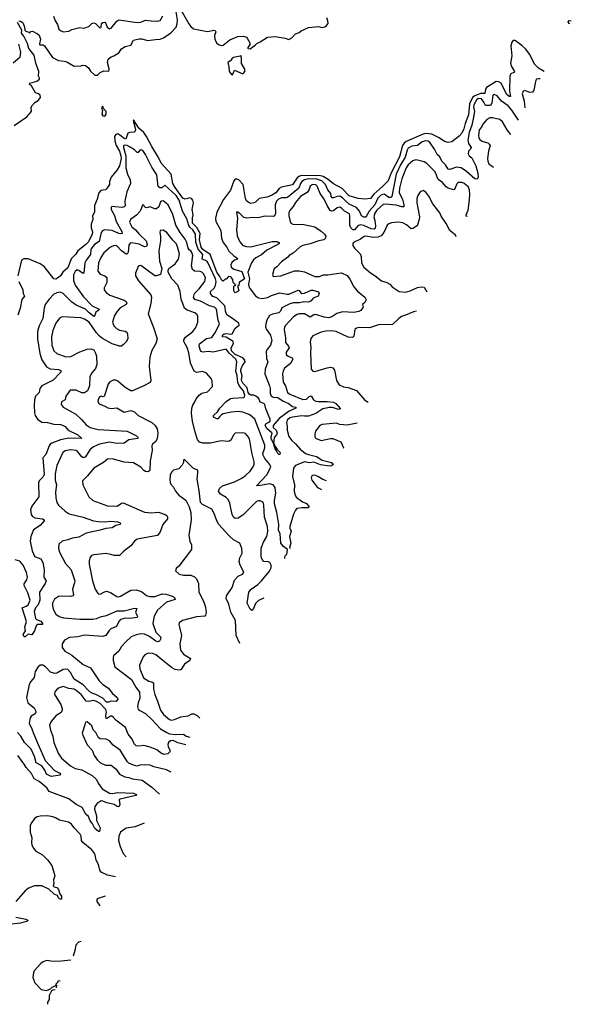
# Model space of a CAD drawing. Extents: x 2133461 to 2293071, y 753526 to 916327.
# Tile 389 of 459: x 2271565 to 2277527, y 854184 to 864837. Entities that reach past the tile are written whole.
import ezdxf

# ---------------------------------------------------------------- set-up
doc = ezdxf.new("R2010")
doc.units = 0

msp = doc.modelspace()

# ---------------------------------------------------------------- linework, layer by layer
at = {"layer": '0CON10XD'}
for points in [[(2271616, 864756), (2271620, 864725), (2271632, 864712), (2271662, 864702), (2271675, 864690), (2271682, 864708), (2271705, 864712), (2271758, 864685), (2271775, 864668), (2271791, 864625), (2271780, 864575), (2271783, 864565), (2271815, 864566), (2271834, 864555), (2271919, 864429), (2271985, 864394), (2272045, 864390), (2272075, 864381), (2272155, 864334), (2272225, 864338), (2272245, 864346), (2272275, 864340), (2272308, 864315), (2272330, 864280), (2272377, 864237), (2272405, 864238), (2272436, 864264), (2272475, 864284), (2272530, 864280), (2272532, 864305), (2272515, 864375), (2272521, 864409), (2272555, 864437), (2272584, 864446), (2272635, 864480), (2272665, 864520), (2272704, 864546), (2272765, 864562), (2272795, 864616), (2272855, 864630), (2272885, 864629), (2272945, 864613), (2273034, 864624), (2273085, 864628), (2273118, 864642), (2273199, 864695), (2273255, 864755), (2273266, 864794), (2273270, 864835), (2273253, 864943)], [(2273305, 864942), (2273392, 864792), (2273415, 864763), (2273445, 864739), (2273595, 864709), (2273662, 864722), (2273679, 864719), (2273686, 864705), (2273672, 864665), (2273674, 864625), (2273692, 864585), (2273715, 864569), (2273745, 864559), (2273765, 864561), (2273835, 864618), (2273885, 864642), (2273924, 864654), (2273985, 864659), (2274015, 864648), (2274025, 864638), (2274052, 864585), (2274052, 864568), (2274030, 864535), (2274030, 864525), (2274055, 864523), (2274112, 864565), (2274129, 864581), (2274165, 864597), (2274245, 864649), (2274325, 864654), (2274435, 864638), (2274475, 864624), (2274505, 864641), (2274545, 864684), (2274585, 864697), (2274608, 864715), (2274685, 864753), (2274795, 864762), (2274835, 864752), (2274875, 864763), (2274898, 864795), (2274896, 864825), (2274884, 864856)], [(2271557, 864823), (2271575, 864822), (2271592, 864812), (2271601, 864801), (2271616, 864756)], [(2271929, 864875), (2271948, 864825), (2271974, 864785), (2271988, 864735), (2272005, 864719), (2272035, 864706), (2272095, 864713), (2272130, 864730), (2272215, 864754), (2272255, 864746), (2272285, 864751), (2272315, 864766), (2272344, 864796), (2272365, 864803), (2272385, 864797), (2272435, 864744), (2272444, 864756), (2272451, 864795), (2272465, 864806), (2272485, 864809), (2272496, 864796), (2272509, 864755), (2272535, 864738), (2272555, 864746), (2272615, 864822), (2272635, 864834), (2272835, 864807), (2272875, 864811), (2272925, 864831), (2272985, 864825), (2273055, 864820), (2273082, 864828), (2273112, 864878)], [(2277510, 864793), (2277502, 864795), (2277493, 864815), (2277505, 864829), (2277527, 864825)], [(2271506, 863694), (2271642, 863785), (2271692, 863845), (2271690, 863885), (2271697, 863905), (2271728, 863942), (2271765, 863963), (2271790, 863995), (2271785, 864020), (2271768, 864035), (2271737, 864047), (2271693, 864123), (2271670, 864135), (2271675, 864150), (2271749, 864171), (2271780, 864195), (2271780, 864205), (2271770, 864225), (2271773, 864275), (2271738, 864365), (2271722, 864452), (2271664, 864525), (2271651, 864581), (2271610, 864660), (2271585, 864690), (2271587, 864725), (2271542, 864805)], [(2277235, 864277), (2277171, 864311), (2277132, 864352), (2277074, 864465), (2277035, 864517), (2276995, 864556), (2276935, 864602), (2276915, 864613), (2276898, 864612), (2276883, 864595), (2276874, 864555), (2276884, 864445), (2276869, 864365), (2276879, 864329), (2276913, 864275), (2276906, 864265), (2276875, 864253), (2276862, 864228), (2276860, 864065), (2276870, 864005), (2276855, 864006), (2276825, 864032), (2276769, 864149), (2276745, 864164), (2276715, 864168), (2276609, 864105), (2276599, 864085), (2276592, 864038), (2276545, 864039), (2276485, 864015), (2276460, 863995), (2276428, 863925), (2276415, 863809), (2276380, 863715), (2276365, 863657), (2276345, 863610), (2276315, 863576), (2276236, 863514), (2276195, 863507), (2276155, 863520), (2276098, 863558), (2276019, 863599), (2275955, 863606), (2275925, 863598), (2275741, 863519), (2275719, 863501), (2275701, 863475), (2275670, 863355), (2275580, 863180), (2275548, 863092), (2275485, 863033), (2275392, 862948), (2275355, 862904), (2275295, 862896), (2275225, 862902), (2275125, 862932), (2275050, 863010), (2274955, 863060), (2274898, 863108), (2274845, 863142), (2274815, 863149), (2274615, 863153), (2274591, 863145), (2274565, 863126), (2274515, 863049), (2274395, 863025), (2274371, 863009), (2274332, 862965), (2274285, 862934), (2274235, 862916), (2274155, 862902), (2274115, 862864), (2274095, 862854), (2274065, 862850), (2274045, 862855), (2274017, 862877), (2274005, 862904), (2273982, 863055), (2273935, 863104), (2273915, 863112), (2273895, 863111), (2273879, 863095), (2273845, 862993), (2273769, 862891), (2273695, 862755), (2273682, 862685), (2273685, 862655), (2273739, 862555), (2273748, 862472), (2273763, 862425), (2273803, 862375), (2273824, 862334), (2273881, 862281), (2273922, 862255), (2273916, 862245), (2273886, 862234), (2273859, 862211), (2273846, 862185), (2273849, 862159), (2273878, 862138), (2273965, 862112), (2273994, 862035), (2273938, 861992), (2273935, 861962), (2273920, 861955), (2273932, 861908), (2273923, 861897), (2273895, 861883), (2273885, 861890), (2273881, 861905), (2273880, 861955), (2273900, 861965), (2273873, 861993), (2273868, 862025), (2273846, 862056), (2273823, 862057), (2273795, 862030), (2273785, 862030), (2273765, 862008), (2273745, 862024), (2273729, 862059), (2273695, 862107), (2273623, 862295), (2273545, 862349), (2273526, 862375), (2273507, 862455), (2273516, 862525), (2273478, 862588), (2273432, 862635), (2273431, 862695), (2273439, 862725), (2273429, 862785), (2273442, 862855), (2273435, 862885), (2273421, 862901), (2273405, 862908), (2273355, 862896), (2273330, 862905), (2273245, 863022), (2273220, 863065), (2273203, 863165), (2273093, 863283), (2273066, 863346), (2272994, 863465), (2272937, 863575), (2272907, 863617), (2272853, 863663), (2272795, 863753), (2272791, 863745), (2272814, 863665), (2272815, 863645), (2272805, 863620), (2272755, 863617), (2272735, 863608), (2272713, 863545), (2272695, 863550), (2272649, 863589), (2272625, 863601), (2272605, 863595), (2272590, 863575), (2272594, 863525), (2272607, 863477), (2272643, 863415), (2272658, 863365), (2272660, 863335), (2272642, 863255), (2272619, 863211), (2272555, 863135), (2272536, 863086), (2272534, 863055), (2272505, 863006), (2272492, 862998), (2272442, 862988), (2272419, 862965), (2272402, 862895), (2272375, 862825), (2272374, 862755), (2272351, 862715), (2272355, 862675), (2272338, 862625), (2272338, 862585), (2272351, 862541), (2272350, 862515), (2272309, 862435), (2272281, 862405), (2272192, 862338), (2272170, 862300), (2272122, 862248), (2272085, 862153), (2272030, 862105), (2272006, 862064), (2271985, 862046), (2271955, 862031), (2271935, 862033), (2271828, 862168), (2271786, 862196), (2271655, 862251), (2271609, 862251), (2271585, 862235), (2271544, 862064)], [(2271495, 864371), (2271570, 864435), (2271576, 864484), (2271555, 864573)], [(2273865, 864240), (2273885, 864290), (2273975, 864252), (2273988, 864262), (2274002, 864285), (2273995, 864310), (2273963, 864363), (2273962, 864425), (2273955, 864450), (2273948, 864442), (2273875, 864429), (2273857, 864415), (2273845, 864392), (2273814, 864375), (2273826, 864326), (2273830, 864275), (2273854, 864244), (2273865, 864240)], [(2277192, 864197), (2277171, 864199), (2277148, 864192), (2277135, 864152), (2277122, 864075), (2277108, 864052), (2277079, 864049), (2277025, 864071), (2277005, 864064), (2276997, 864035), (2277017, 863955), (2277025, 863882)], [(2276955, 863751), (2276885, 863860), (2276845, 863904), (2276774, 863954), (2276725, 864014), (2276695, 864029), (2276679, 864021), (2276668, 863935), (2276655, 863907), (2276599, 863909), (2276582, 863945), (2276555, 863982), (2276525, 863984), (2276505, 863974), (2276474, 863915), (2276471, 863895), (2276480, 863845), (2276468, 863765), (2276453, 863695), (2276424, 863615), (2276410, 863535), (2276416, 863496), (2276445, 863455), (2276439, 863435), (2276415, 863414), (2276413, 863385), (2276423, 863365), (2276452, 863342), (2276495, 863255), (2276518, 863175), (2276519, 863135), (2276509, 863111), (2276485, 863117), (2276395, 863195), (2276335, 863233), (2276285, 863241), (2276215, 863217), (2276195, 863219), (2276167, 863265), (2276129, 863305), (2276105, 863352), (2276079, 863379), (2276047, 863437), (2276003, 863505), (2275981, 863521), (2275955, 863528), (2275915, 863516), (2275865, 863475), (2275805, 863470), (2275765, 863447), (2275753, 863425), (2275730, 863350), (2275680, 863265), (2275633, 863165), (2275587, 862923), (2275575, 862914), (2275555, 862915), (2275505, 862949), (2275485, 862947), (2275465, 862934), (2275436, 862905), (2275403, 862835), (2275342, 862765), (2275305, 862701), (2275285, 862702), (2275258, 862715), (2275238, 862765), (2275205, 862806), (2275125, 862841), (2275095, 862869), (2275055, 862910), (2275025, 862926), (2274995, 862924), (2274955, 862908), (2274941, 862911), (2274933, 862923), (2274928, 862958), (2274895, 862995), (2274872, 863055), (2274830, 863095), (2274775, 863110), (2274685, 863114), (2274645, 863105), (2274615, 863085), (2274599, 863065), (2274583, 863015), (2274461, 862915), (2274445, 862909), (2274395, 862908), (2274364, 862895), (2274339, 862875), (2274325, 862835), (2274330, 862735), (2274317, 862713), (2274305, 862709), (2274215, 862712), (2274144, 862694), (2274085, 862698), (2274015, 862688), (2273988, 862698), (2273945, 862741), (2273915, 862758), (2273908, 862752), (2273918, 862688), (2273910, 862565), (2273917, 862497), (2273943, 862433), (2273975, 862395), (2274015, 862382), (2274065, 862381), (2274295, 862438), (2274345, 862437), (2274368, 862425), (2274368, 862415), (2274356, 862405), (2274235, 862345), (2274178, 862292), (2274119, 862261), (2274091, 862239), (2274069, 862205), (2274032, 862105), (2274049, 862035), (2274037, 861977), (2274041, 861951), (2274055, 861925), (2274115, 861848), (2274145, 861828), (2274185, 861822), (2274245, 861833), (2274287, 861853), (2274372, 861882), (2274455, 861867), (2274475, 861869), (2274575, 861912), (2274587, 861907), (2274603, 861883), (2274615, 861875), (2274645, 861878), (2274715, 861909), (2274735, 861912), (2274795, 861892), (2274802, 861875), (2274790, 861845), (2274736, 861824), (2274716, 861795), (2274703, 861787), (2274685, 861782), (2274636, 861786), (2274588, 861772), (2274525, 861773), (2274485, 861764), (2274399, 861721), (2274383, 861685), (2274365, 861665), (2274299, 861651), (2274266, 861635), (2274235, 861585), (2274224, 861546), (2274223, 861515), (2274232, 861485), (2274276, 861425), (2274292, 861365), (2274276, 861314), (2274235, 861265), (2274230, 861250), (2274232, 861172), (2274246, 861135), (2274218, 861055), (2274213, 861005), (2274266, 860874), (2274272, 860845), (2274271, 860795), (2274282, 860765), (2274303, 860753), (2274355, 860751), (2274411, 860711), (2274465, 860689), (2274515, 860652), (2274550, 860645), (2274548, 860635), (2274477, 860603), (2274368, 860522), (2274305, 860445), (2274303, 860425), (2274338, 860395), (2274348, 860365), (2274341, 860345), (2274317, 860315), (2274308, 860252), (2274283, 860305), (2274282, 860325), (2274294, 860365), (2274235, 860415), (2274219, 860445), (2274226, 860465), (2274258, 860482), (2274271, 860495), (2274272, 860515), (2274225, 860625), (2274215, 860675), (2274204, 860685), (2274165, 860698), (2274148, 860738), (2274118, 860765), (2274095, 860773), (2274065, 860773), (2274046, 860785), (2274034, 860805), (2274024, 860855), (2273976, 860905), (2273966, 860925), (2273963, 860945), (2273971, 860985), (2273956, 861035), (2273956, 861054), (2273972, 861095), (2274001, 861135), (2274000, 861155), (2273975, 861180), (2273895, 861216), (2273855, 861255), (2273850, 861285), (2273876, 861335), (2273871, 861355), (2273795, 861401), (2273757, 861406), (2273758, 861425), (2273775, 861439), (2273805, 861442), (2273845, 861435), (2273860, 861440), (2273895, 861500), (2273938, 861532), (2273932, 861555), (2273855, 861610), (2273803, 861645), (2273789, 861685), (2273787, 861727), (2273778, 861745), (2273695, 861829), (2273653, 861843), (2273627, 861875), (2273628, 861895), (2273667, 861933), (2273680, 861960), (2273689, 862005), (2273683, 862035), (2273595, 862217), (2273575, 862232), (2273537, 862247), (2273545, 862295), (2273494, 862355), (2273469, 862429), (2273464, 862515), (2273438, 862565), (2273405, 862594), (2273392, 862612), (2273371, 862681), (2273326, 862765), (2273287, 862885), (2273255, 862936), (2273214, 862976), (2273135, 863047), (2273101, 863019), (2273079, 863019), (2273062, 863032), (2273049, 863159), (2272992, 863242), (2272925, 863379), (2272895, 863423), (2272875, 863430), (2272865, 863427), (2272845, 863399), (2272835, 863399), (2272805, 863429), (2272758, 863458), (2272725, 863475), (2272695, 863479), (2272688, 863472), (2272686, 863454), (2272711, 863365), (2272714, 863235), (2272731, 863165), (2272760, 863105), (2272762, 863065), (2272722, 862975), (2272703, 862875), (2272705, 862824), (2272695, 862812), (2272675, 862805), (2272595, 862811), (2272575, 862815), (2272559, 862811), (2272554, 862805), (2272554, 862785), (2272590, 862720), (2272607, 862655), (2272670, 862545), (2272671, 862525), (2272655, 862521), (2272635, 862525), (2272565, 862557), (2272487, 862563), (2272464, 862556), (2272447, 862533), (2272423, 862437), (2272375, 862406), (2272334, 862355), (2272329, 862295), (2272283, 862235), (2272270, 862205), (2272259, 862095), (2272245, 862093), (2272205, 862125), (2272185, 862130), (2272165, 862112), (2272148, 862075), (2272148, 862015), (2272165, 861965), (2272255, 861839), (2272349, 861741), (2272424, 861705), (2272419, 861695), (2272387, 861673), (2272375, 861628), (2272365, 861627), (2272315, 861665), (2272275, 861705), (2272175, 861749), (2272126, 861786), (2272035, 861874), (2272002, 861888), (2271965, 861883), (2271934, 861866), (2271885, 861815), (2271841, 861755), (2271830, 861715), (2271816, 861604), (2271775, 861525), (2271756, 861465), (2271756, 861385), (2271781, 861225), (2271806, 861156), (2271855, 861080), (2271895, 861060), (2271983, 861053), (2272010, 861040), (2272011, 861025), (2272004, 861015), (2271925, 860938), (2271805, 860874), (2271784, 860846), (2271774, 860805), (2271737, 860765), (2271725, 860725), (2271722, 860665), (2271724, 860585), (2271731, 860555), (2271756, 860515), (2271803, 860483), (2271865, 860479), (2271935, 860461), (2272006, 860456), (2272035, 860448), (2272056, 860435), (2272088, 860395), (2272193, 860345), (2272237, 860305), (2272095, 860308), (2272005, 860293), (2271913, 860257), (2271896, 860245), (2271885, 860227), (2271847, 860133), (2271814, 860095), (2271829, 859915), (2271814, 859886), (2271775, 859846), (2271768, 859825), (2271773, 859675), (2271697, 859575), (2271683, 859535), (2271689, 859485), (2271705, 859462), (2271729, 859449), (2271813, 859435), (2271829, 859425), (2271830, 859415), (2271786, 859365), (2271713, 859317), (2271686, 859245), (2271677, 859195), (2271700, 859090), (2271725, 859033), (2271735, 859024), (2271793, 859003), (2271816, 858966), (2271830, 858885), (2271825, 858805), (2271851, 858765), (2271842, 858738), (2271778, 858642), (2271784, 858555), (2271764, 858506), (2271735, 858474), (2271721, 858435), (2271735, 858360), (2271748, 858348), (2271795, 858328), (2271810, 858305), (2271810, 858295), (2271755, 858294), (2271742, 858278), (2271726, 858224), (2271695, 858182), (2271655, 858188), (2271625, 858160), (2271615, 858161), (2271604, 858185), (2271627, 858225), (2271621, 858265), (2271637, 858325), (2271591, 858475), (2271635, 858491), (2271656, 858505), (2271678, 858555), (2271652, 858635), (2271613, 858715), (2271613, 858735), (2271642, 858775), (2271649, 858805), (2271640, 858855), (2271604, 858935)], [(2272485, 863794), (2272499, 863815), (2272498, 863845), (2272472, 863875), (2272467, 863895), (2272455, 863897), (2272451, 863885), (2272460, 863855), (2272452, 863815), (2272465, 863797), (2272485, 863794)], [(2276873, 863596), (2276834, 863645), (2276785, 863731), (2276755, 863758), (2276675, 863777), (2276648, 863775), (2276615, 863756), (2276570, 863705), (2276556, 863675), (2276531, 863645), (2276523, 863583), (2276529, 863555), (2276540, 863540), (2276556, 863525), (2276584, 863514), (2276625, 863505), (2276641, 863491), (2276650, 863475), (2276631, 863415), (2276623, 863335), (2276625, 863305), (2276637, 863277), (2276675, 863247), (2276685, 863242)], [(2276402, 862710), (2276395, 862709), (2276389, 862725), (2276412, 862775), (2276424, 862855), (2276431, 862945), (2276425, 862997), (2276415, 863026), (2276365, 863068), (2276345, 863077), (2276306, 863076), (2276290, 863060), (2276265, 863000), (2276255, 862997), (2276195, 863014), (2276175, 863028), (2276135, 863076), (2276089, 863109), (2276055, 863191), (2275965, 863281), (2275935, 863299), (2275865, 863319), (2275845, 863320), (2275815, 863309), (2275765, 863265), (2275743, 863235), (2275695, 863115), (2275669, 863015), (2275668, 862965), (2275702, 862895), (2275717, 862833), (2275716, 862814), (2275695, 862811), (2275635, 862832), (2275515, 862841), (2275495, 862836), (2275425, 862775), (2275402, 862745), (2275394, 862705), (2275402, 862665), (2275412, 862605), (2275407, 862583), (2275395, 862571), (2275365, 862573), (2275285, 862609), (2275245, 862616), (2275220, 862605), (2275185, 862565), (2275165, 862565), (2275145, 862585), (2275134, 862614), (2275134, 862714), (2275128, 862735), (2275077, 862767), (2275045, 862799), (2275025, 862810), (2274997, 862803), (2274955, 862768), (2274935, 862765), (2274922, 862772), (2274887, 862827), (2274855, 862897), (2274814, 862955), (2274779, 863035), (2274765, 863049), (2274745, 863055), (2274725, 863050), (2274705, 863035), (2274689, 862991), (2274671, 862969), (2274599, 862925), (2274545, 862860), (2274520, 862815), (2274482, 862768), (2274474, 862745), (2274473, 862715), (2274491, 862641), (2274516, 862626), (2274635, 862622), (2274756, 862596), (2274825, 862549), (2274861, 862515), (2274873, 862495), (2274872, 862475), (2274853, 862457), (2274797, 862445), (2274705, 862411), (2274625, 862394), (2274595, 862378), (2274520, 862310), (2274476, 862285), (2274462, 862268), (2274395, 862219), (2274346, 862164), (2274315, 862140), (2274297, 862085), (2274305, 862058), (2274386, 862064), (2274535, 862119), (2274585, 862120), (2274645, 862108), (2274755, 862057), (2274805, 862060), (2274845, 862075), (2274894, 862076), (2274988, 862092), (2275045, 862098), (2275105, 862070), (2275135, 862031), (2275175, 861947), (2275215, 861901), (2275297, 861835), (2275309, 861805), (2275295, 861778), (2275272, 861755), (2275278, 861725), (2275272, 861715), (2275251, 861689), (2275231, 861679), (2275175, 861669), (2275055, 861677), (2274992, 861658), (2274938, 861622), (2274905, 861613), (2274855, 861618), (2274765, 861648), (2274745, 861645), (2274705, 861619), (2274645, 861653), (2274586, 861654), (2274565, 861648), (2274525, 861621), (2274435, 861526), (2274426, 861505), (2274423, 861485), (2274438, 861395), (2274437, 861345), (2274472, 861305), (2274479, 861285), (2274445, 861241), (2274444, 861215), (2274467, 861197), (2274509, 861179), (2274517, 861165), (2274492, 861118), (2274427, 861065), (2274412, 861035), (2274406, 861004), (2274414, 860916), (2274438, 860875), (2274461, 860805), (2274485, 860786), (2274625, 860728), (2274665, 860730), (2274695, 860759), (2274715, 860767), (2274741, 860725), (2274765, 860711), (2274795, 860705), (2274887, 860707), (2274958, 860698), (2274983, 860683), (2275032, 860625), (2275012, 860618), (2274945, 860642), (2274915, 860642), (2274842, 860625), (2274765, 860578), (2274685, 860548), (2274645, 860549), (2274615, 860552), (2274512, 860538), (2274485, 860528), (2274457, 860505), (2274448, 860475), (2274457, 860435), (2274455, 860395), (2274475, 860327), (2274505, 860285), (2274545, 860249), (2274595, 860190), (2274654, 860145), (2274685, 860131), (2274772, 860112), (2274835, 860072), (2274935, 860047), (2274951, 860035), (2274952, 860025), (2274935, 860010), (2274915, 860006), (2274815, 860021), (2274745, 860049), (2274696, 860044), (2274645, 860052), (2274546, 860014), (2274525, 859985), (2274513, 859895), (2274534, 859805), (2274532, 859735), (2274538, 859705), (2274555, 859672), (2274620, 859620), (2274665, 859604), (2274694, 859565), (2274683, 859557), (2274615, 859557), (2274562, 859548), (2274545, 859532), (2274525, 859488), (2274483, 859355), (2274486, 859335), (2274501, 859305), (2274482, 859245), (2274494, 859175), (2274482, 859125), (2274490, 859117)], [(2276284, 862488), (2276276, 862506), (2276213, 862555), (2276175, 862631), (2276120, 862710), (2276105, 862749), (2276029, 862845), (2275986, 862926), (2275955, 862971), (2275925, 862990), (2275894, 862975), (2275867, 862935), (2275858, 862902), (2275857, 862855), (2275886, 862705), (2275882, 862675), (2275860, 862605), (2275815, 862579), (2275795, 862576), (2275745, 862619), (2275705, 862640), (2275655, 862647), (2275585, 862639), (2275555, 862629), (2275536, 862614), (2275499, 862535), (2275471, 862499), (2275435, 862483), (2275390, 862480), (2275305, 862495), (2275288, 862492), (2275248, 862462), (2275173, 862425), (2275164, 862415), (2275164, 862395), (2275182, 862365), (2275244, 862304), (2275256, 862275), (2275261, 862205), (2275285, 862160), (2275355, 862098), (2275407, 862067), (2275475, 862010), (2275532, 861992), (2275564, 861974), (2275590, 861945), (2275666, 861896), (2275735, 861890), (2275785, 861904), (2275865, 861941), (2275904, 861946), (2275935, 861942), (2275966, 861891)], [(2274431, 859006), (2274429, 859015), (2274435, 859035), (2274452, 859055), (2274458, 859105), (2274416, 859136), (2274387, 859175), (2274381, 859275), (2274362, 859315), (2274365, 859375), (2274345, 859505), (2274319, 859599), (2274318, 859635), (2274334, 859716), (2274325, 859775), (2274306, 859805), (2274265, 859815), (2274166, 859796), (2274124, 859795), (2274237, 859913), (2274279, 859995), (2274270, 860025), (2274215, 860090), (2274198, 860125), (2274193, 860145), (2274213, 860205), (2274213, 860235), (2274105, 860515), (2274053, 860563), (2273975, 860592), (2273925, 860599), (2273855, 860592), (2273765, 860572), (2273745, 860563), (2273725, 860539), (2273705, 860519), (2273695, 860520), (2273659, 860535), (2273659, 860555), (2273703, 860595), (2273728, 860635), (2273795, 860706), (2273843, 860737), (2273865, 860743), (2273985, 860751), (2273995, 860756), (2273999, 860771), (2273985, 860821), (2273941, 860871), (2273922, 860912), (2273917, 860985), (2273900, 861035), (2273911, 861135), (2273900, 861165), (2273828, 861228), (2273795, 861271), (2273655, 861240), (2273605, 861248), (2273545, 861240), (2273526, 861246), (2273518, 861258), (2273504, 861306), (2273509, 861331), (2273585, 861386), (2273641, 861399), (2273680, 861455), (2273726, 861545), (2273710, 861585), (2273692, 861705), (2273671, 861725), (2273615, 861742), (2273521, 861791), (2273459, 861809), (2273442, 861832), (2273454, 861876), (2273505, 861925), (2273567, 862005), (2273572, 862045), (2273554, 862085), (2273534, 862104), (2273515, 862111), (2273455, 862117), (2273433, 862133), (2273423, 862175), (2273435, 862285), (2273425, 862320), (2273415, 862337), (2273395, 862347), (2273385, 862364), (2273372, 862425), (2273354, 862464), (2273301, 862535), (2273254, 862614), (2273220, 862730), (2273168, 862835), (2273115, 862876), (2273097, 862875), (2273087, 862865), (2273068, 862812), (2273045, 862792), (2273025, 862792), (2272975, 862814), (2272935, 862800), (2272923, 862805), (2272895, 862837), (2272868, 862765), (2272827, 862723), (2272764, 862675), (2272752, 862645), (2272776, 862595), (2272815, 862565), (2272856, 862515), (2272933, 862445), (2272943, 862407), (2272937, 862383), (2272915, 862379), (2272855, 862407), (2272778, 862422), (2272760, 862420), (2272743, 862397), (2272737, 862323), (2272725, 862299), (2272715, 862300), (2272665, 862336), (2272615, 862390), (2272585, 862395), (2272545, 862376), (2272475, 862313), (2272442, 862265), (2272418, 862205), (2272410, 862115), (2272433, 862085), (2272486, 862065), (2272506, 862046), (2272506, 861994), (2272477, 861935), (2272479, 861915), (2272498, 861885), (2272541, 861855), (2272694, 861804), (2272717, 861787), (2272724, 861775), (2272716, 861755), (2272652, 861718), (2272614, 861675), (2272588, 861635), (2272569, 861565), (2272584, 861525), (2272610, 861495), (2272645, 861479), (2272705, 861466), (2272722, 861455), (2272732, 861435), (2272734, 861385), (2272717, 861353), (2272687, 861323), (2272665, 861306), (2272645, 861304), (2272565, 861329), (2272459, 861389), (2272424, 861415), (2272395, 861450), (2272315, 861563), (2272265, 861598), (2272225, 861612), (2272025, 861621), (2271994, 861606), (2271955, 861555), (2271923, 861475), (2271907, 861405), (2271911, 861315), (2271933, 861253), (2271965, 861227), (2272065, 861190), (2272116, 861194), (2272216, 861244), (2272295, 861274), (2272335, 861276), (2272365, 861264), (2272385, 861230), (2272395, 861195), (2272398, 861105), (2272386, 861064), (2272343, 861017), (2272322, 860975), (2272318, 860875), (2272297, 860823), (2272265, 860799), (2272235, 860800), (2272175, 860828), (2272111, 860829), (2272062, 860765), (2272056, 860724), (2272016, 860704), (2272013, 860675), (2272035, 860644), (2272170, 860570), (2272233, 860513), (2272283, 860453), (2272325, 860425), (2272414, 860404), (2272725, 860384), (2272829, 860335), (2272846, 860315), (2272838, 860305), (2272745, 860293), (2272695, 860255), (2272615, 860253), (2272535, 860265)], [(2274203, 858577), (2274145, 858554), (2274115, 858520), (2274092, 858465), (2274075, 858446), (2274055, 858461), (2274024, 858525), (2274043, 858645), (2274067, 858675), (2274138, 858725), (2274180, 858765), (2274265, 858869), (2274282, 858905), (2274282, 858935), (2274269, 858965), (2274255, 858971), (2274205, 858974), (2274185, 858998), (2274176, 859025), (2274175, 859120), (2274200, 859185), (2274235, 859245), (2274248, 859305), (2274242, 859355), (2274212, 859455), (2274205, 859585), (2274195, 859616), (2274165, 859633), (2274145, 859633), (2274125, 859624), (2273975, 859478), (2273925, 859444), (2273895, 859439), (2273875, 859455), (2273860, 859485), (2273836, 859605), (2273819, 859645), (2273797, 859667), (2273735, 859703), (2273714, 859735), (2273724, 859765), (2273757, 859793), (2273885, 859838), (2273965, 859877), (2274006, 859905), (2274057, 859953), (2274093, 860007), (2274101, 860029), (2274101, 860055), (2274073, 860153), (2274054, 860284), (2274041, 860315), (2274005, 860359), (2273975, 860366), (2273895, 860363), (2273877, 860345), (2273849, 860291), (2273832, 860278), (2273815, 860273), (2273745, 860279), (2273625, 860254), (2273545, 860257), (2273507, 860267), (2273487, 860295), (2273460, 860375), (2273433, 860495), (2273422, 860575), (2273426, 860635), (2273435, 860665), (2273459, 860701), (2273472, 860735), (2273505, 860775), (2273535, 860796), (2273595, 860810), (2273650, 860870), (2273647, 860925), (2273634, 860954), (2273585, 861014), (2273545, 861029), (2273475, 861021), (2273451, 861035), (2273410, 861120), (2273393, 861233), (2273375, 861290), (2273339, 861355), (2273340, 861375), (2273357, 861403), (2273437, 861465), (2273470, 861505), (2273490, 861565), (2273492, 861625), (2273484, 861644), (2273459, 861665), (2273375, 861695), (2273346, 861716), (2273312, 861815), (2273298, 861898), (2273273, 861965), (2273209, 862035), (2273171, 862105), (2273168, 862125), (2273176, 862145), (2273245, 862196), (2273280, 862245), (2273291, 862305), (2273271, 862379), (2273255, 862415), (2273220, 862450), (2273155, 862536), (2273115, 862559), (2273085, 862557), (2273078, 862535), (2273088, 862495), (2273088, 862445), (2273068, 862335), (2273076, 862226), (2273101, 862145), (2273088, 862082), (2273045, 862064), (2273025, 862066), (2272875, 862177), (2272855, 862173), (2272847, 862165), (2272816, 862094), (2272818, 862065), (2272850, 862010), (2272982, 861862), (2272988, 861835), (2272984, 861765), (2272954, 861655), (2273010, 861505), (2273052, 861385), (2273038, 861335), (2272995, 861258), (2272972, 861185), (2272964, 861085), (2272981, 860935), (2272975, 860912), (2272906, 860874), (2272785, 860822), (2272768, 860822), (2272705, 860856), (2272627, 860925), (2272605, 860936), (2272575, 860938), (2272536, 860915), (2272523, 860895), (2272479, 860761), (2272465, 860758), (2272445, 860764), (2272425, 860750), (2272413, 860725), (2272411, 860705), (2272425, 860682), (2272486, 860656), (2272516, 860636), (2272555, 860631), (2272615, 860636), (2272695, 860592), (2272765, 860608), (2272806, 860596), (2272846, 860556), (2272995, 860479), (2273029, 860445), (2273050, 860410), (2273057, 860363), (2273051, 860305), (2273035, 860275), (2273002, 860245), (2272993, 860225), (2272997, 860175), (2272977, 860065), (2272971, 859959), (2272955, 859946), (2272925, 859948), (2272905, 859959), (2272873, 859994), (2272795, 860042), (2272695, 860048), (2272565, 860086), (2272515, 860081), (2272472, 860045), (2272368, 859985), (2272299, 859901), (2272244, 859846), (2272249, 859805), (2272288, 859725), (2272314, 859674), (2272355, 859635), (2272515, 859578), (2272617, 859573), (2272665, 859607), (2272685, 859611), (2272915, 859507), (2272995, 859502), (2273065, 859510), (2273137, 859485), (2273155, 859471), (2273164, 859455), (2273162, 859435), (2273112, 859375), (2273083, 859295), (2273055, 859256), (2272835, 859218), (2272805, 859196), (2272765, 859144), (2272686, 859084), (2272645, 859040), (2272585, 859040), (2272550, 859050), (2272495, 859060), (2272365, 859048), (2272341, 859039), (2272324, 859015), (2272316, 858984), (2272316, 858945), (2272351, 858765), (2272380, 858675), (2272413, 858625), (2272435, 858620), (2272473, 858645), (2272505, 858653), (2272545, 858641), (2272615, 858596), (2272635, 858594), (2272655, 858600), (2272765, 858664), (2272825, 858670), (2272881, 858651), (2272935, 858606), (2272970, 858595), (2273025, 858596), (2273104, 858626), (2273145, 858621), (2273215, 858600), (2273238, 858585), (2273247, 858565), (2273153, 858535), (2273055, 858447), (2273019, 858385), (2273004, 858305), (2273035, 858212), (2273090, 858155), (2273088, 858135), (2273075, 858113), (2273055, 858105), (2273035, 858112), (2272967, 858165), (2272915, 858188), (2272875, 858193), (2272825, 858183), (2272771, 858159), (2272711, 858105), (2272666, 858055), (2272635, 858004), (2272580, 857955), (2272574, 857936), (2272574, 857905), (2272594, 857834), (2272775, 857698), (2272821, 857615), (2272861, 857561), (2272865, 857495), (2272845, 857445), (2272837, 857405), (2272845, 857379), (2272864, 857364), (2272925, 857330), (2272995, 857265), (2273086, 857165), (2273155, 857124), (2273185, 857112), (2273245, 857103), (2273335, 857107), (2273365, 857085), (2273403, 857074)], [(2271556, 862005), (2271600, 861915), (2271604, 861874), (2271616, 861845), (2271589, 861811), (2271571, 861715), (2271545, 861640)], [(2275855, 861682), (2275823, 861677), (2275735, 861642), (2275691, 861625), (2275662, 861605), (2275595, 861541), (2275525, 861536), (2275455, 861539), (2275345, 861503), (2275235, 861507), (2275205, 861500), (2275186, 861484), (2275178, 861412), (2275163, 861397), (2275115, 861401), (2274985, 861462), (2274931, 861471), (2274875, 861468), (2274825, 861458), (2274735, 861415), (2274712, 861388), (2274703, 861353), (2274712, 861285), (2274707, 861235), (2274717, 861055), (2274734, 861034), (2274755, 861030), (2274888, 861072), (2274925, 861078), (2274949, 861069), (2274967, 861045), (2274989, 860935), (2275018, 860888), (2275065, 860866), (2275116, 860856), (2275205, 860826), (2275295, 860719), (2275332, 860699)], [(2275211, 860473), (2275105, 860449), (2275025, 860459), (2274985, 860471), (2274835, 860458), (2274810, 860445), (2274761, 860385), (2274754, 860355), (2274754, 860324), (2274761, 860311), (2274825, 860284), (2274924, 860306), (2274948, 860305), (2275035, 860268), (2275064, 860205), (2275067, 860202)], [(2272535, 860265), (2272426, 860245), (2272361, 860215), (2272323, 860185), (2272275, 860107), (2272255, 860098), (2272235, 860108), (2272195, 860163), (2272176, 860176), (2272115, 860185), (2272055, 860174), (2272032, 860155), (2271966, 860015), (2271949, 859925), (2271948, 859855), (2271962, 859805), (2271951, 859725), (2271954, 859665), (2271966, 859615), (2271985, 859585), (2272055, 859518), (2272100, 859490), (2272250, 859455), (2272364, 859414), (2272415, 859409), (2272484, 859404), (2272545, 859411), (2272625, 859404), (2272650, 859395), (2272656, 859385), (2272652, 859375), (2272605, 859365), (2272565, 859340), (2272495, 859333), (2272436, 859314), (2272285, 859281), (2272205, 859237), (2272135, 859226), (2272085, 859208), (2272025, 859195), (2271988, 859162), (2271986, 859114), (2271994, 859075), (2272060, 858955), (2272120, 858885), (2272160, 858765), (2272159, 858745), (2272137, 858675), (2272147, 858615), (2272141, 858605), (2272115, 858598), (2272025, 858599), (2271985, 858597), (2271941, 858569), (2271919, 858525), (2271918, 858495), (2271925, 858459), (2271957, 858405), (2271991, 858381), (2272038, 858365), (2272215, 858350), (2272355, 858352), (2272395, 858358), (2272450, 858380), (2272505, 858391), (2272617, 858443), (2272695, 858441), (2272805, 858471), (2272830, 858465), (2272815, 858425), (2272840, 858385), (2272835, 858370), (2272755, 858357), (2272705, 858363), (2272655, 858348), (2272635, 858325), (2272610, 858270), (2272551, 858245), (2272532, 858228), (2272497, 858173), (2272465, 858165), (2272265, 858177), (2272195, 858159), (2272105, 858151), (2272050, 858125), (2272024, 858085), (2272025, 858045), (2272052, 858005), (2272130, 857960), (2272250, 857860), (2272330, 857825), (2272424, 857685), (2272464, 857645), (2272525, 857605), (2272565, 857550), (2272618, 857505), (2272626, 857484), (2272608, 857461), (2272555, 857464), (2272525, 857453), (2272505, 857454), (2272465, 857495), (2272387, 857537), (2272337, 857555), (2272304, 857584), (2272251, 857641), (2272155, 857702), (2272115, 857775), (2272085, 857806), (2272065, 857810), (2272036, 857805), (2271965, 857766), (2271945, 857763), (2271898, 857778), (2271845, 857835), (2271815, 857854), (2271785, 857853), (2271765, 857835), (2271734, 857785), (2271721, 857719), (2271684, 857675), (2271668, 857645), (2271638, 857505), (2271653, 857445), (2271721, 857391), (2271736, 857364), (2271740, 857345), (2271732, 857328), (2271690, 857300), (2271677, 857285), (2271666, 857225), (2271698, 857165), (2271713, 857113), (2271765, 856995), (2271842, 856822), (2271942, 856712), (2271998, 856685), (2272006, 856675), (2272002, 856665), (2271905, 856648), (2271855, 856675), (2271838, 856718), (2271806, 856766), (2271744, 856795), (2271726, 856866), (2271689, 856945), (2271618, 857018), (2271576, 857085), (2271542, 857125)], [(2274375, 860131), (2274365, 860131), (2274355, 860143), (2274342, 860172), (2274325, 860193), (2274314, 860226), (2274311, 860249), (2274315, 860252), (2274320, 860230), (2274348, 860188), (2274382, 860155), (2274375, 860131)], [(2273943, 858089), (2273905, 858175), (2273898, 858338), (2273846, 858426), (2273824, 858515), (2273797, 858575), (2273801, 858605), (2273862, 858695), (2273887, 858773), (2273925, 858816), (2273972, 858838), (2273986, 858855), (2273982, 858875), (2273947, 858937), (2273937, 858975), (2273943, 859015), (2273970, 859065), (2273966, 859115), (2273944, 859174), (2273875, 859211), (2273825, 859255), (2273718, 859375), (2273695, 859415), (2273666, 859496), (2273640, 859540), (2273540, 859590), (2273519, 859615), (2273504, 859745), (2273482, 859865), (2273492, 859935), (2273490, 859965), (2273445, 859980), (2273345, 860080), (2273335, 860070), (2273334, 860045), (2273322, 860018), (2273285, 859977), (2273226, 859964), (2273205, 859943), (2273190, 859910), (2273186, 859855), (2273194, 859815), (2273228, 859778), (2273248, 859735), (2273285, 859694), (2273359, 859639), (2273396, 859566), (2273414, 859505), (2273418, 859425), (2273393, 859255), (2273405, 859195), (2273421, 859155), (2273421, 859105), (2273286, 858924), (2273255, 858898), (2273250, 858875), (2273288, 858838), (2273336, 858826), (2273415, 858826), (2273455, 858808), (2273476, 858786), (2273498, 858738), (2273503, 858645), (2273552, 858545), (2273572, 858482), (2273582, 858425), (2273575, 858395), (2273565, 858384), (2273477, 858377), (2273325, 858336), (2273290, 858310), (2273286, 858295), (2273291, 858265), (2273313, 858175), (2273297, 858085), (2273302, 858015), (2273335, 857972), (2273410, 857925), (2273404, 857905), (2273345, 857865), (2273306, 857804), (2273285, 857800), (2273245, 857805), (2273207, 857827), (2273035, 857965), (2273005, 857980), (2272955, 857982), (2272917, 857965), (2272898, 857945), (2272860, 857855), (2272864, 857815), (2272902, 857715), (2272960, 857680), (2272999, 857669), (2273013, 857655), (2273010, 857595), (2273024, 857535), (2273055, 857465), (2273087, 857365), (2273118, 857318), (2273184, 857264), (2273205, 857257), (2273240, 857265), (2273305, 857294), (2273385, 857305), (2273425, 857327), (2273447, 857327), (2273485, 857308), (2273513, 857281)], [(2274880, 859849), (2274842, 859862), (2274787, 859893), (2274755, 859909), (2274726, 859904), (2274714, 859885), (2274722, 859855), (2274785, 859776), (2274828, 859753)], [(2271604, 858935), (2271568, 858978), (2271515, 858993)], [(2273360, 856993), (2273275, 857014), (2273225, 857038), (2273195, 857035), (2273172, 857015), (2273167, 856995), (2273169, 856975), (2273187, 856935), (2273188, 856915), (2273165, 856895), (2273125, 856886), (2273096, 856896), (2273048, 856938), (2272975, 856965), (2272905, 856984), (2272854, 856976), (2272825, 856981), (2272803, 857003), (2272781, 857051), (2272738, 857108), (2272708, 857178), (2272605, 857260), (2272575, 857291), (2272560, 857300), (2272545, 857300), (2272505, 857274), (2272499, 857279), (2272496, 857305), (2272504, 857345), (2272497, 857375), (2272435, 857440), (2272395, 857462), (2272365, 857471), (2272305, 857460), (2272285, 857465), (2272230, 857535), (2272175, 857581), (2272155, 857592), (2272095, 857601), (2272035, 857624), (2271992, 857608), (2271963, 857587), (2271946, 857564), (2271942, 857545), (2271948, 857525), (2272008, 857428), (2272025, 857385), (2272025, 857365), (2272015, 857341), (2271955, 857304), (2271906, 857245), (2271886, 857205), (2271899, 857151), (2271924, 857086), (2271933, 857015), (2271982, 856902), (2272017, 856847), (2272115, 856763), (2272165, 856737), (2272235, 856720), (2272348, 856658), (2272395, 856615), (2272413, 856575), (2272456, 856516), (2272535, 856469), (2272564, 856464), (2272625, 856474), (2272795, 856467), (2272826, 856455), (2272820, 856445), (2272652, 856405), (2272641, 856395), (2272647, 856345), (2272635, 856322), (2272619, 856325), (2272585, 856345), (2272507, 856363), (2272465, 856383), (2272446, 856384), (2272402, 856355), (2272377, 856323), (2272375, 856295), (2272395, 856225), (2272394, 856174), (2272433, 856095), (2272427, 856053), (2272415, 856053), (2272377, 856085), (2272350, 856145), (2272328, 856168), (2272307, 856215), (2272281, 856241), (2272242, 856312), (2272176, 856346), (2272096, 856406), (2271885, 856485), (2271857, 856525), (2271815, 856563), (2271775, 856593), (2271722, 856622), (2271691, 856681), (2271634, 856745), (2271615, 856783), (2271590, 856810), (2271546, 856875)], [(2273202, 856696), (2273152, 856722), (2273015, 856755), (2272975, 856771), (2272915, 856776), (2272865, 856771), (2272835, 856761), (2272795, 856770), (2272745, 856794), (2272729, 856809), (2272652, 856935), (2272577, 856987), (2272535, 857034), (2272501, 857051), (2272435, 857058), (2272417, 857067), (2272387, 857125), (2272359, 857155), (2272346, 857196), (2272295, 857242), (2272278, 857235), (2272268, 857208), (2272242, 857118), (2272246, 857095), (2272295, 856992), (2272349, 856935), (2272371, 856875), (2272406, 856825), (2272437, 856797), (2272492, 856772), (2272555, 856770), (2272607, 856727), (2272645, 856674), (2272702, 856645), (2272745, 856638), (2272784, 856624), (2272890, 856610), (2272995, 856535), (2273075, 856456)], [(2272599, 855563), (2272515, 855582), (2272444, 855615), (2272431, 855635), (2272418, 855695), (2272390, 855745), (2272380, 855800), (2272367, 855827), (2272345, 855855), (2272246, 855935), (2272234, 855955), (2272229, 856005), (2272220, 856025), (2272155, 856092), (2272125, 856133), (2272094, 856154), (2271995, 856176), (2271953, 856203), (2271923, 856214), (2271865, 856222), (2271785, 856221), (2271755, 856212), (2271724, 856195), (2271686, 856135), (2271680, 856115), (2271678, 856045), (2271696, 855984), (2271691, 855935), (2271698, 855905), (2271713, 855873), (2271741, 855841), (2271812, 855802), (2271867, 855746), (2271912, 855685), (2271944, 855575), (2271929, 855531), (2271934, 855486), (2271928, 855465), (2271936, 855456), (2271965, 855448), (2271985, 855426), (2271998, 855378), (2272018, 855355), (2272017, 855323), (2272005, 855320), (2271994, 855325), (2271983, 855335), (2271973, 855363), (2271936, 855375), (2271881, 855431), (2271805, 855467), (2271725, 855466), (2271659, 855441), (2271625, 855413), (2271523, 855297)], [(2272909, 856145), (2272814, 856105), (2272715, 856090), (2272693, 856077), (2272655, 856045), (2272638, 856005), (2272633, 855955), (2272650, 855890), (2272685, 855816), (2272715, 855779)], [(2272488, 855353), (2272404, 855326), (2272397, 855313), (2272400, 855295), (2272432, 855248)], [(2271525, 855128), (2271632, 855105), (2271652, 855095), (2271648, 855085), (2271575, 855062), (2271275, 855028)], [(2272228, 854865), (2272202, 854855), (2272173, 854825), (2272162, 854765), (2272144, 854706)], [(2272119, 854661), (2272015, 854650), (2271925, 854649), (2271855, 854659), (2271818, 854645), (2271795, 854626), (2271723, 854545), (2271713, 854525), (2271707, 854475), (2271730, 854415), (2271798, 854345), (2271855, 854333), (2271898, 854352), (2271915, 854370), (2271960, 854390), (2271960, 854405), (2271978, 854422), (2271985, 854440), (2272002, 854439)], [(2271971, 854383), (2271960, 854390), (2271960, 854365), (2271961, 854364)], [(2271949, 854340), (2271922, 854338), (2271910, 854330), (2271882, 854278), (2271883, 854237), (2271864, 854206), (2271866, 854184)]]:
    msp.add_lwpolyline(points, dxfattribs=at)

doc.saveas('drawing.dxf')
